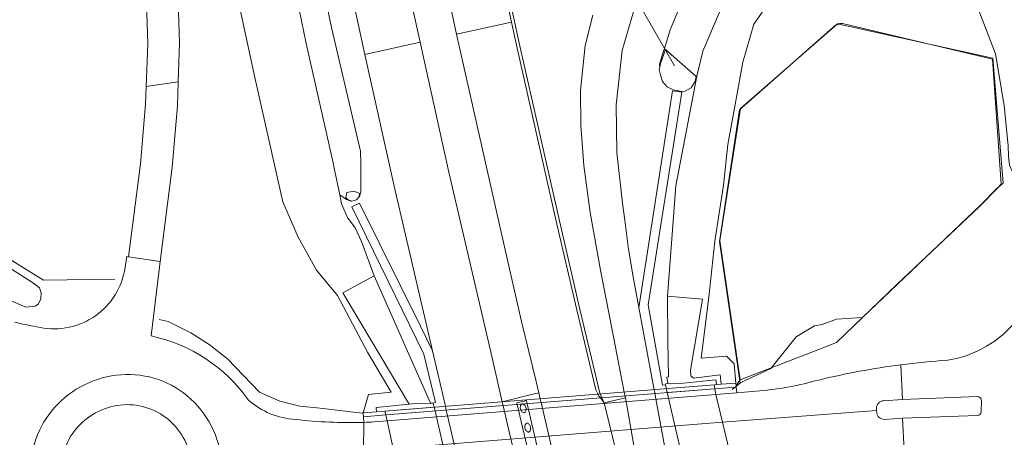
# Model space of a CAD drawing. Header units: metres. Extents: x 197700 to 204338, y 317132 to 325229.
# Tile 504 of 656: x 201155 to 201287, y 320022 to 320078. Entities that reach past the tile are written whole.
import ezdxf

# ---------------------------------------------------------------- set-up
doc = ezdxf.new("R2010")
doc.units = ezdxf.units.M
for name, color, linetype, lineweight in [('B-WE-FV-GELEIDING_WILDRASTER-G', 80, 'Continuous', 18), ('B-WE-GR-GRAS-GV', 60, 'Continuous', 13), ('B-WE-IE-TERREINAFSCHEIDING_KUNSTMATIG_HEKWERK-G', 20, 'IE-TERREINAFSCHEIDING-KUNSTMATIG', 18), ('B-WE-IE-TERREINAFSCHEIDING_KUNSTMATIG_MUUR-GV', 90, 'Continuous', 18), ('B-WE-KW-KUNSTWERK_DEK-GV', 170, 'Continuous', 18), ('B-WE-KW-KUNSTWERK_DUIKER-G', 170, 'Continuous', 18), ('B-WE-KW-KUNSTWERK_PIJLER-GV', 170, 'Continuous', 18), ('B-WE-OG-WATER_GREPPEL-GV', 160, 'Continuous', 18), ('B-WE-VH-ONVERHARD-GV', 252, 'Continuous', 18), ('B-WE-VH-VERHARDING_ASFALT-GV', 252, 'Continuous', 18), ('B-WE-VH-VERHARDING_BETON-GV', 252, 'Continuous', 18), ('B-WE-VH-VERHARDING_GRASBETONSTEEN-GV', 70, 'Continuous', 18)]:
    doc.layers.add(name, color=color, linetype=linetype, lineweight=lineweight)
doc.linetypes.add('IE-TERREINAFSCHEIDING-KUNSTMATIG', pattern='A,4,[82,NLCS.SHX,S=0.75,R=90,X=0,Y=0],4,-2', length=10)

msp = doc.modelspace()

# ---------------------------------------------------------------- linework, layer by layer
at = {"layer": 'B-WE-FV-GELEIDING_WILDRASTER-G'}
for points in [[(201137.763, 320077.162), (201138.128, 320070.183), (201139.386, 320064.887), (201141.238, 320060.423), (201146.407, 320052.857), (201153.582, 320046.463), (201158.367, 320043.483), (201167.886, 320043.617)], [(201285.768, 320055.795), (201286.216, 320056.272), (201285.062, 320072.942), (201265.038, 320077.711), (201264.664, 320077.697), (201264.36, 320077.685), (201251.419, 320066.377), (201248.656, 320048.754), (201251.373, 320030.143)], [(201251.373, 320030.143), (201262.113, 320034.302), (201264.231, 320035.122), (201272.271, 320042.868), (201283.325, 320053.309)], [(201251.373, 320030.143), (201250.834, 320029.417)]]:
    msp.add_lwpolyline(points, dxfattribs=at)
at = {"layer": 'B-WE-GR-GRAS-GV'}
msp.add_lwpolyline([(201283.325, 320053.309), (201285.768, 320055.795), (201286.216, 320056.272), (201285.062, 320072.942), (201265.038, 320077.711), (201264.664, 320077.697), (201264.36, 320077.685), (201251.419, 320066.377), (201248.656, 320048.754), (201251.373, 320030.143), (201262.113, 320034.302), (201264.231, 320035.122), (201272.271, 320042.868)], close=True, dxfattribs=at)
for points in [[(201168.599, 320026.792, 0.1948945), (201162.684, 320023.573)], [(201175.047, 320024.847, 0.2057882), (201168.599, 320026.792)], [(201178.154, 320018.706, 0.2046261), (201175.047, 320024.847)], [(201162.684, 320023.573, 0.1993448), (201160.786, 320017.303)]]:
    msp.add_lwpolyline(points, format="xyb", dxfattribs=at)
at = {"layer": 'B-WE-IE-TERREINAFSCHEIDING_KUNSTMATIG_HEKWERK-G'}
for points in [[(201285.62, 320055.713), (201286.489, 320056.404), (201285.081, 320073.068), (201264.773, 320077.601), (201264.101, 320077.509), (201251.283, 320066.213), (201248.617, 320048.629), (201251.39, 320029.726)], [(201285.768, 320055.795), (201283.325, 320053.309)], [(201283.445, 320053.463), (201285.62, 320055.713)], [(201250.322, 320028.852), (201251.466, 320029.788), (201255.458, 320031.667), (201258.829, 320035.89), (201261.313, 320037.347), (201262.312, 320037.534), (201264.231, 320038.253), (201267.72, 320038.476), (201283.445, 320053.463)], [(201201.033, 320025.757), (201200.899, 320025.697), (201195.288, 320026.38), (201192.585, 320026.649), (201189.904, 320027.301), (201187.228, 320028.518), (201182.921, 320032.984), (201180.506, 320034.864), (201178.055, 320036.451), (201174.994, 320037.956), (201173.81, 320038.19)]]:
    msp.add_lwpolyline(points, dxfattribs=at)
at = {"layer": 'B-WE-IE-TERREINAFSCHEIDING_KUNSTMATIG_MUUR-GV'}
for points in [[(201207.169, 320026.908), (201207.611, 320026.952), (201210.013, 320027.041), (201202.494, 320044.03), (201198.33, 320041.76)], [(201248.226, 320029.528), (201248.84, 320029.577), (201248.714, 320030.81), (201245.155, 320030.4), (201244.766, 320030.708), (201244.739, 320031.447), (201246.333, 320040.917), (201241.66, 320041.309), (201241.715, 320035.282), (201241.814, 320030.577), (201241.566, 320030.526), (201241.73, 320029.68), (201243.813, 320029.709), (201248.131, 320030.18)], [(201203.94, 320025.989), (201204.059, 320025.475), (201247.995, 320028.968), (201247.895, 320029.502)], [(201241.637, 320028.462), (201247.995, 320028.968), (201247.895, 320029.502), (201248.226, 320029.528), (201248.131, 320030.18), (201243.813, 320029.709), (201241.73, 320029.68), (201241.43, 320029.605), (201241.4, 320029.483)], [(201247.995, 320028.968), (201250.857, 320029.196), (201250.834, 320029.417), (201250.8, 320029.734), (201248.84, 320029.577), (201248.226, 320029.528), (201247.895, 320029.502)], [(201250.825, 320016.868), (201250.004, 320020.332), (201249.895, 320020.792), (201249.016, 320024.502), (201248.136, 320028.212), (201247.995, 320028.968), (201241.637, 320028.462), (201245.002, 320013.942), (201251.335, 320014.441), (201251.219, 320014.994)], [(201210.528, 320026.52), (201210.403, 320027.067), (201210.303, 320027.052), (201210.013, 320027.041), (201207.611, 320026.952), (201207.169, 320026.908), (201202.779, 320026.468), (201202.808, 320025.899), (201203.94, 320025.989)], [(201201.089, 320025.239), (201204.059, 320025.475), (201203.94, 320025.989), (201202.808, 320025.899), (201201.033, 320025.757)], [(201205.907, 320017.306), (201206.014, 320016.83), (201206.797, 320013.359), (201207.247, 320011.482), (201207.367, 320010.98), (201213.967, 320011.501), (201213.888, 320011.844), (201213.855, 320011.991), (201210.651, 320025.983), (201210.606, 320026.179), (201210.528, 320026.52), (201203.94, 320025.989), (201204.059, 320025.475), (201204.246, 320024.67), (201205.072, 320021.009)]]:
    msp.add_lwpolyline(points, close=True, dxfattribs=at)
at = {"layer": 'B-WE-KW-KUNSTWERK_DEK-GV'}
msp.add_lwpolyline([(201251.335, 320014.441), (201251.219, 320014.994), (201250.825, 320016.868), (201250.004, 320020.332), (201249.895, 320020.792), (201249.016, 320024.502), (201248.136, 320028.212), (201247.995, 320028.968), (201247.895, 320029.502), (201203.94, 320025.989), (201204.059, 320025.475), (201204.246, 320024.67), (201205.072, 320021.009), (201205.907, 320017.306), (201206.014, 320016.83), (201206.797, 320013.359), (201207.247, 320011.482), (201207.367, 320010.98)], close=True, dxfattribs=at)
at = {"layer": 'B-WE-KW-KUNSTWERK_DUIKER-G'}
msp.add_lwpolyline([(201242.584, 320072.088), (201224.678, 320103.34)], dxfattribs=at)
at = {"layer": 'B-WE-KW-KUNSTWERK_PIJLER-GV'}
for points in [[(201222.05, 320026.713, 0.0751943), (201222.015, 320026.515)], [(201222.148, 320026.875, 0.1086828), (201222.05, 320026.713)], [(201222.183, 320026.906, 0.0586214), (201222.148, 320026.875)], [(201222.268, 320026.944, 0.100377), (201222.183, 320026.906)], [(201222.407, 320026.936, 0.1438227), (201222.268, 320026.944)], [(201222.566, 320026.834, 0.0887208), (201222.432, 320026.926)], [(201222.686, 320026.672, 0.0773561), (201222.566, 320026.834)], [(201222.015, 320026.515, 0.0620042), (201222.04, 320026.274)], [(201222.04, 320026.274, 0.0602091), (201222.124, 320026.048)], [(201222.124, 320026.048, 0.0747005), (201222.244, 320025.887)], [(201222.244, 320025.887, 0.1116442), (201222.403, 320025.785)], [(201222.403, 320025.785, 0.1509133), (201222.542, 320025.776)], [(201222.542, 320025.776, 0.1424772), (201222.662, 320025.845)], [(201222.662, 320025.845, 0.1109115), (201222.76, 320026.008)], [(201222.77, 320026.446, 0.0630984), (201222.686, 320026.672)], [(201222.76, 320026.008, 0.0764352), (201222.795, 320026.205)], [(201222.795, 320026.205, 0.0620042), (201222.77, 320026.446)], [(201222.655, 320024.133, 0.0751943), (201222.62, 320023.935)], [(201222.753, 320024.295, 0.1086828), (201222.655, 320024.133)], [(201222.873, 320024.364, 0.1424772), (201222.753, 320024.295)], [(201223.012, 320024.356, 0.1438227), (201222.873, 320024.364)], [(201223.172, 320024.254, 0.0994335), (201223.012, 320024.356)], [(201223.291, 320024.092, 0.0735596), (201223.172, 320024.254)], [(201223.375, 320023.866, 0.0630984), (201223.291, 320024.092)], [(201222.62, 320023.935, 0.0626881), (201222.645, 320023.695)], [(201222.645, 320023.695, 0.0651874), (201222.73, 320023.468)], [(201222.73, 320023.468, 0.0789386), (201222.849, 320023.307)], [(201222.849, 320023.307, 0.1139879), (201223.009, 320023.205)], [(201223.009, 320023.205, 0.1524737), (201223.147, 320023.196)], [(201223.147, 320023.196, 0.1451491), (201223.268, 320023.265)], [(201223.268, 320023.265, 0.106678), (201223.365, 320023.428)], [(201223.365, 320023.428, 0.0764352), (201223.4, 320023.625)], [(201223.4, 320023.625, 0.070215), (201223.375, 320023.866)]]:
    msp.add_lwpolyline(points, format="xyb", dxfattribs=at)
msp.add_lwpolyline([(201222.432, 320026.926), (201222.407, 320026.936)], dxfattribs=at)
at = {"layer": 'B-WE-OG-WATER_GREPPEL-GV'}
for points in [[(201188.754, 320097.788), (201193.441, 320075.058), (201197.032, 320059.141), (201197.18, 320058.426), (201197.921, 320054.833), (201198.822, 320054.232), (201199.407, 320053.989), (201199.526, 320054.017), (201199.061, 320054.177), (201198.74, 320054.482), (201198.872, 320055.168), (201199.794, 320055.327), (201200.598, 320055.034), (201200.451, 320054.537), (201200.555, 320054.669), (201200.745, 320055.194), (201200.712, 320059.085), (201200.699, 320060.666), (201196.802, 320077.164), (201192.453, 320098.124)], [(201282.791, 320080.588), (201285.466, 320073.678), (201286.612, 320066.764), (201287.135, 320061.375), (201287.181, 320059.998), (201287.325, 320058.8), (201287.744, 320057.923), (201288.722, 320057.356), (201289.88, 320057.195), (201291.287, 320057.414), (201292.156, 320057.876), (201292.788, 320058.992), (201293.018, 320060.634), (201292.869, 320067.439), (201290.72, 320076.7), (201287.162, 320083.559)], [(201244.08, 320081.793), (201242.034, 320076.883), (201241.267, 320074.387), (201240.979, 320073.45), (201240.61, 320072.251), (201240.627, 320071.894), (201240.752, 320072.371), (201241.389, 320074.236), (201245.502, 320070.638), (201245.391, 320070.21), (201245.606, 320070.701), (201246.393, 320074.038), (201248.63, 320079.223)], [(201150.729, 320042.115), (201156.034, 320039.863), (201157.256, 320040.001), (201157.709, 320040.313), (201158.031, 320040.971), (201158.072, 320041.758), (201157.846, 320042.417), (201157.024, 320043.067), (201153.069, 320045.584)]]:
    msp.add_lwpolyline(points, dxfattribs=at)
at = {"layer": 'B-WE-VH-ONVERHARD-GV'}
for points in [[(201199.488, 320144.854), (201194.604, 320143.903), (201197.438, 320129.12), (201202.29, 320105.225), (201207.304, 320081.277), (201208.649, 320075.211), (201212.487, 320057.895), (201217.995, 320034.254), (201219.615, 320027.238), (201221.755, 320027.761), (201222.414, 320027.921), (201224.501, 320028.431), (201224.155, 320029.921), (201222.191, 320037.95), (201219.577, 320049.479), (201214.29, 320072.748), (201213.526, 320076.285), (201209.194, 320096.337), (201204.442, 320119.445), (201199.836, 320142.981)], [(201285.768, 320055.795), (201283.325, 320053.309), (201272.271, 320042.868), (201264.231, 320035.122), (201262.113, 320034.302), (201251.373, 320030.143), (201248.656, 320048.754), (201251.419, 320066.377), (201264.36, 320077.685), (201264.664, 320077.697), (201265.038, 320077.711), (201285.062, 320072.942), (201286.216, 320056.272)]]:
    msp.add_lwpolyline(points, close=True, dxfattribs=at)
for points in [[(201182.643, 320088.873), (201186.585, 320070.493), (201190.309, 320053.906), (201192.367, 320049.2), (201194.83, 320044.781), (201197.616, 320041.398), (201201.63, 320033.861), (201204.776, 320028.503), (201201.75, 320028.196), (201201.033, 320025.757), (201202.808, 320025.899), (201202.779, 320026.468), (201207.169, 320026.908), (201198.33, 320041.76), (201202.494, 320044.03), (201200.801, 320048.612), (201199.983, 320050.437), (201198.951, 320051.842), (201198.136, 320053.629), (201197.921, 320054.833), (201197.18, 320058.426), (201197.032, 320059.141), (201193.441, 320075.058), (201188.754, 320097.788)], [(201192.453, 320098.124), (201196.802, 320077.164), (201200.699, 320060.666), (201200.712, 320059.085), (201200.745, 320055.194), (201200.555, 320054.669), (201200.451, 320054.537), (201200.157, 320054.163), (201199.526, 320054.017), (201199.407, 320053.989), (201198.822, 320054.232), (201197.921, 320054.833), (201198.136, 320053.629), (201198.951, 320051.842), (201199.983, 320050.437), (201200.801, 320048.612), (201202.494, 320044.03), (201210.013, 320027.041), (201210.303, 320027.052), (201210.403, 320027.067), (201210.707, 320027.157), (201209.16, 320033.583), (201199.514, 320053.231), (201200.578, 320053.746), (201208.678, 320037.313), (201210.288, 320034.048), (201205.171, 320056.011), (201201.288, 320073.59), (201199.932, 320079.727)], [(201216.855, 320098.278), (201222.011, 320074.517), (201227.234, 320051.387), (201229.912, 320039.791), (201232.626, 320028.388), (201233.194, 320027.092), (201236.042, 320027.763), (201235.994, 320028.011), (201235.966, 320028.157), (201235.895, 320028.524), (201234.24, 320037.067), (201232.717, 320044.797), (201231.355, 320052.497), (201230.498, 320058.76), (201230.095, 320064.161), (201230.036, 320068.765), (201230.69, 320074.8), (201231.723, 320078.808)], [(201201.145, 320024.487), (201201.089, 320025.239), (201201.033, 320025.757), (201201.75, 320028.196), (201204.776, 320028.503), (201201.63, 320033.861), (201197.616, 320041.398), (201194.83, 320044.781), (201192.367, 320049.2), (201190.309, 320053.906), (201186.585, 320070.493), (201182.643, 320088.873)], [(201176.159, 320086.18), (201176.53, 320075.14), (201176.37, 320069.918), (201176.272, 320066.712), (201175.536, 320058.531), (201173.953, 320045.937), (201172.768, 320036.017)], [(201169.171, 320044.64), (201169.52, 320046.601), (201169.714, 320046.574), (201171.315, 320059.003), (201171.989, 320066.947), (201172.079, 320069.29), (201172.295, 320074.958), (201171.989, 320084.599)], [(201287.162, 320083.559), (201290.72, 320076.7), (201292.869, 320067.439), (201293.018, 320060.634), (201292.788, 320058.992), (201292.156, 320057.876), (201291.287, 320057.414), (201289.88, 320057.195), (201288.722, 320057.356), (201287.744, 320057.923), (201287.325, 320058.8), (201287.181, 320059.998), (201287.135, 320061.375), (201286.612, 320066.764), (201285.466, 320073.678), (201282.791, 320080.588)], [(201248.63, 320079.223), (201246.393, 320074.038), (201245.606, 320070.701), (201242.768, 320056.034), (201241.66, 320041.309), (201246.333, 320040.917), (201244.739, 320031.447), (201244.766, 320030.708), (201245.155, 320030.4), (201248.714, 320030.81), (201248.84, 320029.577), (201250.8, 320029.734), (201250.586, 320032.279), (201249.557, 320033.34), (201246.148, 320033.066), (201247.171, 320041.187), (201248.003, 320048.672), (201249.139, 320056.144), (201249.709, 320061.546), (201250.78, 320067.398), (201251.73, 320072.553), (201253.179, 320077.613), (201256.25, 320082.065)], [(201256.25, 320082.065), (201253.179, 320077.613), (201251.73, 320072.553), (201250.78, 320067.398), (201249.709, 320061.546), (201249.139, 320056.144), (201248.003, 320048.672), (201247.171, 320041.187), (201246.148, 320033.066), (201249.557, 320033.34), (201250.586, 320032.279), (201250.8, 320029.734), (201250.834, 320029.417), (201250.857, 320029.196), (201250.922, 320028.437), (201253.998, 320028.685)], [(201237.191, 320079.47), (201235.603, 320074.102), (201234.813, 320066.879), (201234.906, 320060.508), (201235.643, 320053.735), (201235.99, 320051.461), (201236.153, 320050.025), (201236.413, 320047.91), (201237.06, 320044.116), (201237.856, 320039.834), (201242.358, 320068.739), (201243.578, 320068.559), (201239.089, 320040.173), (201241.011, 320029.431), (201241.4, 320029.483), (201241.43, 320029.605), (201241.73, 320029.68), (201241.566, 320030.526), (201241.814, 320030.577), (201241.715, 320035.282), (201241.66, 320041.309), (201242.768, 320056.034), (201245.606, 320070.701), (201245.391, 320070.21), (201245.292, 320069.827), (201244.831, 320069.15), (201244.048, 320068.68), (201243.597, 320068.621), (201242.425, 320068.849), (201241.641, 320069.272), (201240.985, 320069.993), (201240.773, 320070.67), (201240.542, 320071.572), (201240.627, 320071.894), (201240.61, 320072.251), (201240.979, 320073.45), (201241.267, 320074.387), (201242.034, 320076.883), (201244.08, 320081.793)], [(201153.069, 320045.584), (201157.024, 320043.067), (201157.846, 320042.417), (201158.072, 320041.758), (201158.031, 320040.971), (201157.709, 320040.313), (201157.256, 320040.001), (201156.034, 320039.863), (201150.729, 320042.115)]]:
    msp.add_lwpolyline(points, dxfattribs=at)
for points in [[(201157.47, 320037.248, 0.4272932), (201169.171, 320044.64)], [(201154.528, 320037.868, 0.0193227), (201157.47, 320037.248)], [(201279.082, 320032.775, 0.1862454), (201288.379, 320038.22)], [(201172.768, 320036.017, -0.187782), (201185.716, 320027.481)], [(201261.875, 320030.137, -0.0276962), (201272.798, 320032.165)], [(201272.798, 320032.165, -0.0156638), (201279.082, 320032.775)], [(201253.998, 320028.685, 0.0453358), (201261.875, 320030.137)], [(201185.716, 320027.481, 0.1709708), (201192.015, 320024.875)], [(201192.015, 320024.875, 0.0372378), (201201.145, 320024.487)]]:
    msp.add_lwpolyline(points, format="xyb", dxfattribs=at)
at = {"layer": 'B-WE-VH-VERHARDING_ASFALT-GV'}
for points in [[(201209.213, 320134.234), (201207.193, 320144.54), (201206.869, 320146.29), (201202.845, 320168.019), (201201.509, 320175.594), (201194.098, 320174.27), (201195.449, 320166.556), (201199.488, 320144.854), (201199.836, 320142.981), (201204.442, 320119.445), (201209.194, 320096.337), (201213.526, 320076.285), (201220.862, 320077.9), (201216.493, 320098.215), (201211.794, 320121.07)], [(201201.288, 320073.59), (201208.649, 320075.211), (201207.304, 320081.277), (201202.29, 320105.225), (201197.438, 320129.12), (201194.604, 320143.903), (201192.805, 320153.286), (201189.163, 320173.389), (201181.781, 320172.071), (201185.418, 320151.935), (201187.228, 320142.467), (201190.103, 320127.424), (201194.898, 320103.688), (201199.932, 320079.727)], [(201165.325, 320169.091), (201161.409, 320168.469), (201161.77, 320164.529), (201163.156, 320151.234), (201164.765, 320138.314), (201164.837, 320137.79), (201166.677, 320124.365), (201169.236, 320108.224), (201170.514, 320099.736), (201171.37, 320092.484), (201171.989, 320084.599), (201172.295, 320074.958), (201172.079, 320069.29), (201176.37, 320069.918), (201176.53, 320075.14), (201176.159, 320086.18), (201175.559, 320092.913), (201174.593, 320100.484), (201173.234, 320109.042), (201170.688, 320125.032), (201168.746, 320138.582), (201168.688, 320138.99), (201167.104, 320151.784), (201165.688, 320165.041)], [(201233.194, 320027.092), (201232.626, 320028.388), (201229.912, 320039.791), (201227.234, 320051.387), (201222.011, 320074.517), (201216.855, 320098.278), (201212.185, 320121.131), (201209.526, 320134.285), (201209.213, 320134.234), (201211.794, 320121.07), (201216.493, 320098.215), (201220.862, 320077.9), (201221.609, 320074.429), (201226.825, 320051.345), (201229.527, 320039.681), (201232.119, 320028.824), (201232.304, 320028.383), (201232.386, 320028.247), (201232.563, 320027.953), (201232.606, 320027.895), (201232.713, 320027.748)], [(201223.321, 320011.184), (201223.082, 320012.218), (201223.002, 320012.568), (201222.966, 320012.723), (201219.737, 320026.71), (201219.696, 320026.888), (201219.615, 320027.238), (201217.995, 320034.254), (201212.487, 320057.895), (201208.649, 320075.211), (201201.288, 320073.59), (201205.171, 320056.011), (201210.288, 320034.048), (201212.017, 320026.638), (201212.097, 320026.295), (201212.142, 320026.102), (201215.405, 320012.116), (201215.439, 320011.967), (201215.52, 320011.623), (201218.106, 320000.537), (201219.033, 319996.49), (201223.517, 319976.139), (201230.867, 319977.724), (201226.414, 319997.94)], [(201169.714, 320046.574), (201173.953, 320045.937), (201175.536, 320058.531), (201176.272, 320066.712), (201176.37, 320069.918), (201172.079, 320069.29), (201171.989, 320066.947), (201171.315, 320059.003)], [(201248.136, 320028.212), (201204.246, 320024.67), (201205.072, 320021.009), (201249.016, 320024.502)], [(201205.907, 320017.306), (201206.005, 320017.318), (201249.895, 320020.792), (201249.016, 320024.502), (201205.072, 320021.009)]]:
    msp.add_lwpolyline(points, close=True, dxfattribs=at)
for points in [[(201242.432, 320015.144), (201239.993, 320028.331), (201239.968, 320028.469), (201239.899, 320028.84), (201239.596, 320030.48), (201237.856, 320039.834), (201237.06, 320044.116), (201236.413, 320047.91), (201236.153, 320050.025), (201235.99, 320051.461), (201235.643, 320053.735), (201234.906, 320060.508), (201234.813, 320066.879), (201235.603, 320074.102), (201237.191, 320079.47)], [(201231.723, 320078.808), (201230.69, 320074.8), (201230.036, 320068.765), (201230.095, 320064.161), (201230.498, 320058.76), (201231.355, 320052.497), (201232.717, 320044.797), (201234.24, 320037.067), (201235.895, 320028.524), (201235.966, 320028.157), (201235.994, 320028.011), (201236.042, 320027.763), (201238.064, 320016.308)], [(201235.97, 320015.84), (201233.194, 320027.092), (201232.713, 320027.748), (201232.606, 320027.895), (201232.563, 320027.953), (201232.386, 320028.247), (201232.304, 320028.383), (201232.119, 320028.824), (201229.527, 320039.681), (201226.825, 320051.345), (201221.609, 320074.429), (201220.862, 320077.9), (201213.526, 320076.285), (201214.29, 320072.748), (201219.577, 320049.479), (201222.191, 320037.95), (201224.155, 320029.921), (201224.501, 320028.431), (201224.684, 320027.638), (201224.767, 320027.283), (201224.806, 320027.115), (201228.049, 320013.131)], [(201172.768, 320036.017), (201173.953, 320045.937), (201169.714, 320046.574), (201169.52, 320046.601), (201169.171, 320044.64)], [(201270.508, 320027.376), (201273.025, 320027.547), (201272.798, 320032.165)], [(201272.798, 320032.165), (201273.025, 320027.547), (201283.029, 320027.914)], [(201253.998, 320028.685), (201250.922, 320028.437), (201248.136, 320028.212), (201249.016, 320024.502), (201269.578, 320026.068), (201269.562, 320026.314)], [(201283.567, 320027.387), (201283.551, 320025.902)], [(201269.594, 320025.821), (201269.578, 320026.068), (201249.016, 320024.502), (201249.895, 320020.792), (201251.338, 320020.906)], [(201283.022, 320025.389), (201273.041, 320025.054), (201273.251, 320020.778), (201273.253, 320020.778), (201278.471, 320020.861)], [(201201.018, 320016.691), (201201.083, 320020.692), (201201.145, 320024.487)], [(201201.145, 320024.487), (201201.083, 320020.692), (201205.072, 320021.009), (201204.246, 320024.67)], [(201204.246, 320024.67), (201202.483, 320024.544)], [(201273.251, 320020.778), (201273.041, 320025.054), (201270.641, 320024.888)]]:
    msp.add_lwpolyline(points, dxfattribs=at)
for points in [[(201169.171, 320044.64, -0.4272932), (201157.47, 320037.248)], [(201157.47, 320037.248, -0.0193227), (201154.528, 320037.868)], [(201288.379, 320038.22, -0.1862454), (201279.082, 320032.775)], [(201185.716, 320027.481, 0.187782), (201172.768, 320036.017)], [(201272.798, 320032.165, 0.0276962), (201261.875, 320030.137)], [(201279.082, 320032.775, 0.0156638), (201272.798, 320032.165)], [(201159.444, 320025.98, -0.1938952), (201168.083, 320030.781)], [(201168.083, 320030.781, -0.2070442), (201177.569, 320028.009)], [(201261.875, 320030.137, -0.0453358), (201253.998, 320028.685)], [(201177.569, 320028.009, -0.2053891), (201182.159, 320019.04)], [(201192.015, 320024.875, -0.1709708), (201185.716, 320027.481)], [(201269.562, 320026.314, -0.3956571), (201270.508, 320027.376)], [(201283.029, 320027.914, -0.4535914), (201283.567, 320027.387)], [(201156.75, 320016.853, -0.1994022), (201159.444, 320025.98)], [(201270.641, 320024.888, -0.4132756), (201269.594, 320025.821)], [(201283.551, 320025.902, -0.349279), (201283.022, 320025.389)], [(201201.145, 320024.487, -0.0372378), (201192.015, 320024.875)], [(201202.483, 320024.544, -0.0052222), (201201.145, 320024.487)]]:
    msp.add_lwpolyline(points, format="xyb", dxfattribs=at)
at = {"layer": 'B-WE-VH-VERHARDING_BETON-GV'}
for points in [[(201240.627, 320071.894), (201240.542, 320071.572), (201240.773, 320070.67), (201240.985, 320069.993), (201241.641, 320069.272), (201242.425, 320068.849), (201243.597, 320068.621), (201244.048, 320068.68), (201244.831, 320069.15), (201245.292, 320069.827), (201245.391, 320070.21), (201245.502, 320070.638), (201241.389, 320074.236), (201240.752, 320072.371)], [(201200.451, 320054.537), (201200.598, 320055.034), (201199.794, 320055.327), (201198.872, 320055.168), (201198.74, 320054.482), (201199.061, 320054.177), (201199.526, 320054.017), (201200.157, 320054.163)], [(201204.246, 320024.67), (201248.136, 320028.212), (201247.995, 320028.968), (201204.059, 320025.475)], [(201250.857, 320029.196), (201247.995, 320028.968), (201248.136, 320028.212), (201250.922, 320028.437)], [(201224.881, 320012.877), (201224.918, 320012.721), (201224.984, 320012.437), (201225.263, 320012.503), (201226.001, 320012.679), (201226.251, 320012.739), (201226.231, 320012.825), (201226.194, 320012.982), (201222.932, 320026.966), (201222.892, 320027.137), (201222.834, 320027.385), (201222.56, 320027.32), (201221.902, 320027.163), (201221.567, 320027.083), (201221.578, 320027.035), (201221.619, 320026.86)]]:
    msp.add_lwpolyline(points, close=True, dxfattribs=at)
for points in [[(201168.083, 320030.781, 0.1938952), (201159.444, 320025.98)], [(201177.569, 320028.009, 0.2070442), (201168.083, 320030.781)], [(201162.684, 320023.573, -0.1948945), (201168.599, 320026.792)], [(201168.599, 320026.792, -0.2057882), (201175.047, 320024.847)], [(201182.159, 320019.04, 0.2053891), (201177.569, 320028.009)], [(201222.015, 320026.515, -0.0751943), (201222.05, 320026.713)], [(201222.05, 320026.713, -0.1086828), (201222.148, 320026.875)], [(201222.148, 320026.875, -0.0586214), (201222.183, 320026.906)], [(201222.183, 320026.906, -0.100377), (201222.268, 320026.944)], [(201222.268, 320026.944, -0.1438227), (201222.407, 320026.936)], [(201222.432, 320026.926, -0.0887208), (201222.566, 320026.834)], [(201222.566, 320026.834, -0.0773561), (201222.686, 320026.672)], [(201270.508, 320027.376, 0.3956571), (201269.562, 320026.314)], [(201283.567, 320027.387, 0.4535914), (201283.029, 320027.914)], [(201159.444, 320025.98, 0.1994022), (201156.75, 320016.853)], [(201222.04, 320026.274, -0.0620042), (201222.015, 320026.515)], [(201222.124, 320026.048, -0.0602091), (201222.04, 320026.274)], [(201222.244, 320025.887, -0.0747005), (201222.124, 320026.048)], [(201222.403, 320025.785, -0.1116442), (201222.244, 320025.887)], [(201222.542, 320025.776, -0.1509133), (201222.403, 320025.785)], [(201222.662, 320025.845, -0.1424772), (201222.542, 320025.776)], [(201222.76, 320026.008, -0.1109115), (201222.662, 320025.845)], [(201222.686, 320026.672, -0.0630984), (201222.77, 320026.446)], [(201222.795, 320026.205, -0.0764352), (201222.76, 320026.008)], [(201222.77, 320026.446, -0.0620042), (201222.795, 320026.205)], [(201269.594, 320025.821, 0.4132756), (201270.641, 320024.888)], [(201283.022, 320025.389, 0.349279), (201283.551, 320025.902)], [(201175.047, 320024.847, -0.2046261), (201178.154, 320018.706)], [(201201.145, 320024.487, 0.0052222), (201202.483, 320024.544)], [(201222.62, 320023.935, -0.0751943), (201222.655, 320024.133)], [(201222.655, 320024.133, -0.1086828), (201222.753, 320024.295)], [(201222.753, 320024.295, -0.1424772), (201222.873, 320024.364)], [(201222.873, 320024.364, -0.1438227), (201223.012, 320024.356)], [(201223.012, 320024.356, -0.0994335), (201223.172, 320024.254)], [(201223.172, 320024.254, -0.0735596), (201223.291, 320024.092)], [(201223.291, 320024.092, -0.0630984), (201223.375, 320023.866)], [(201160.786, 320017.303, -0.1993448), (201162.684, 320023.573)], [(201222.645, 320023.695, -0.0626881), (201222.62, 320023.935)], [(201222.73, 320023.468, -0.0651874), (201222.645, 320023.695)], [(201222.849, 320023.307, -0.0789386), (201222.73, 320023.468)], [(201223.009, 320023.205, -0.1139879), (201222.849, 320023.307)], [(201223.147, 320023.196, -0.1524737), (201223.009, 320023.205)], [(201223.268, 320023.265, -0.1451491), (201223.147, 320023.196)], [(201223.365, 320023.428, -0.106678), (201223.268, 320023.265)], [(201223.4, 320023.625, -0.0764352), (201223.365, 320023.428)], [(201223.375, 320023.866, -0.070215), (201223.4, 320023.625)]]:
    msp.add_lwpolyline(points, format="xyb", dxfattribs=at)
for points in [[(201222.407, 320026.936), (201222.432, 320026.926)], [(201283.029, 320027.914), (201273.025, 320027.547), (201270.508, 320027.376)], [(201283.551, 320025.902), (201283.567, 320027.387)], [(201204.059, 320025.475), (201201.089, 320025.239), (201201.145, 320024.487)], [(201202.483, 320024.544), (201204.246, 320024.67), (201204.059, 320025.475)], [(201269.562, 320026.314), (201269.578, 320026.068), (201269.594, 320025.821)], [(201270.641, 320024.888), (201273.041, 320025.054), (201283.022, 320025.389)]]:
    msp.add_lwpolyline(points, dxfattribs=at)
at = {"layer": 'B-WE-VH-VERHARDING_GRASBETONSTEEN-GV'}
for points in [[(201237.856, 320039.834), (201239.596, 320030.48), (201239.899, 320028.84), (201239.968, 320028.469), (201239.993, 320028.331), (201242.432, 320015.144), (201242.584, 320014.298), (201242.615, 320014.127), (201242.681, 320013.759), (201244.891, 320001.445), (201246.217, 319998.248), (201256.212, 319974.142), (201257.292, 319974.602), (201245.935, 320001.999), (201244.013, 320013.015), (201245.169, 320013.221), (201245.162, 320013.25), (201245.002, 320013.942), (201241.637, 320028.462), (201241.4, 320029.483), (201241.011, 320029.431), (201239.089, 320040.173), (201243.578, 320068.559), (201242.358, 320068.739)], [(201223.082, 320012.218), (201223.321, 320011.184), (201225.446, 320011.707), (201226.178, 320011.887), (201228.221, 320012.389), (201228.168, 320012.618), (201228.085, 320012.972), (201228.049, 320013.131), (201224.806, 320027.115), (201224.767, 320027.283), (201224.684, 320027.638), (201224.501, 320028.431), (201222.414, 320027.921), (201221.755, 320027.761), (201219.615, 320027.238), (201219.696, 320026.888), (201219.737, 320026.71), (201222.966, 320012.723), (201223.002, 320012.568)], [(201224.881, 320012.877), (201221.619, 320026.86), (201221.578, 320027.035), (201221.567, 320027.083), (201221.902, 320027.163), (201222.56, 320027.32), (201222.834, 320027.385), (201222.892, 320027.137), (201222.932, 320026.966), (201226.194, 320012.982), (201226.231, 320012.825), (201226.251, 320012.739), (201226.001, 320012.679), (201225.263, 320012.503), (201224.984, 320012.437), (201224.918, 320012.721)], [(201236.042, 320027.763), (201233.194, 320027.092), (201235.97, 320015.84), (201236.908, 320016.05), (201238.064, 320016.308)]]:
    msp.add_lwpolyline(points, close=True, dxfattribs=at)
msp.add_lwpolyline([(201215.405, 320012.116), (201212.142, 320026.102), (201212.097, 320026.295), (201212.017, 320026.638), (201210.288, 320034.048), (201208.678, 320037.313), (201200.578, 320053.746), (201199.514, 320053.231), (201209.16, 320033.583), (201210.707, 320027.157), (201210.403, 320027.067), (201210.528, 320026.52), (201210.606, 320026.179), (201210.651, 320025.983), (201213.855, 320011.991)], dxfattribs=at)

doc.saveas('drawing.dxf')
